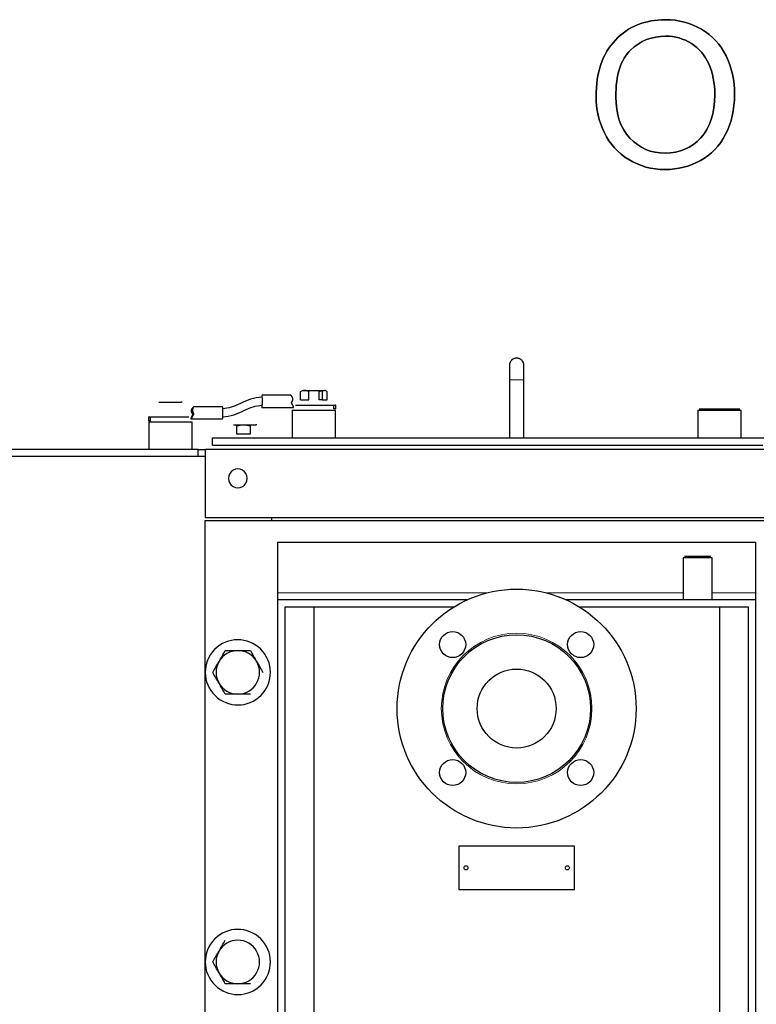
# Model space of a CAD drawing. Header units: inches. Extents: x 0 to 29700, y -16 to 21000.
# Tile 345 of 376: x 19961 to 20470, y 17010 to 17690. Entities that reach past the tile are written whole.
import ezdxf

# ---------------------------------------------------------------- set-up
doc = ezdxf.new("R2010")
doc.units = ezdxf.units.IN
doc.layers.add('1', color=7, linetype='Continuous', true_color=0xffffff)
doc.layers.add('254', color=7, linetype='Continuous', true_color=0xffffff)
doc.styles.add('latin_extended', font='simplex.shx')
doc.dimstyles.get("Standard").update_dxf_attribs({"dimtxt": 0.18, "dimasz": 0.18, "dimexe": 0.18, "dimexo": 0.0625, "dimgap": 0.09, "dimtad": 0, "dimtih": 1, "dimtoh": 1, "dimdec": 4, "dimzin": 0, "dimdsep": 46, "dimtxsty": 'Standard', "dimcen": 0.09, "dimadec": 0, "dimazin": 0, "dimtfac": 1, "dimtdec": 4, "dimtofl": 0, "dimtmove": 0, "dimatfit": 3, "dimfxl": 1, "dimtolj": 1, "dimtzin": 0, "dimarcsym": 0})

# ---------------------------------------------------------------- blocks, each defined once
blk = doc.blocks.new('_U5')
at = {"layer": '254', "color": 3, "linetype": 'Continuous', "lineweight": 13, "transparency": 16777216}
for p, q in [((27220.43, 17368.72), (27220.43, 13173.69)), ((18363.86, 15513.19), (18363.86, 13173.69)), ((18538.86, 13223.69), (27045.43, 13223.69))]:
    blk.add_line(p, q, dxfattribs=at)
at = {"layer": '254', "color": 3, "transparency": 16777216}
for points in [[(18538.86, 13252.86), (18538.86, 13194.52), (18363.86, 13223.69)], [(27045.43, 13194.52), (27045.43, 13252.86), (27220.43, 13223.69)]]:
    blk.add_solid(points, dxfattribs=at)
at = {"layer": 'Defpoints', "color": 0, "transparency": 16777216}
for p in [(27220.43, 17418.72), (18363.86, 15563.19), (27220.43, 13223.69)]:
    blk.add_point(p, dxfattribs=at)
at = {"layer": '254', "color": 2, "lineweight": 13, "transparency": 16777216, "insert": (22483.81, 13486.19), "char_height": 175, "attachment_point": 1, "style": 'latin_extended'}
blk.add_mtext('\\A1;8857', dxfattribs=at)

msp = doc.modelspace()

# ---------------------------------------------------------------- linework, layer by layer
at = {"layer": '1', "color": 2, "linetype": 'Continuous', "lineweight": 25}
for points, knots in [([(20372.557, 17676.393), (20363.636, 17666.998), (20359.184, 17654.002), (20359.184, 17628.625), (20361.103, 17620.285), (20368.736, 17604.557), (20374.354, 17598.362), (20389.173, 17589.266), (20397.583, 17586.978), (20415.695, 17586.978), (20423.779, 17589.05), (20438.791, 17597.27), (20444.577, 17603.324), (20452.763, 17619.339), (20454.81, 17628.42), (20454.81, 17648.553), (20452.865, 17657.507), (20445.078, 17673.286), (20439.461, 17679.431), (20424.634, 17688.276), (20416.309, 17690.457), (20392.978, 17690.457), (20381.466, 17685.775), (20372.557, 17676.393)], [0, 0, 0, 0, 0.1606588, 0.1606588, 0.2455678, 0.2455678, 0.3307008, 0.3307008, 0.4156206, 0.4156206, 0.4940791, 0.4940791, 0.57222, 0.57222, 0.6503609, 0.6503609, 0.7275151, 0.7275151, 0.8048708, 0.8048708, 0.8821095, 0.8821095, 1, 1, 1, 1]), ([(20382.541, 17608.723), (20376.068, 17615.655), (20372.819, 17625.146), (20372.819, 17652.237), (20376.196, 17662.982), (20389.691, 17675.863), (20397.762, 17679.073), (20413.725, 17679.073), (20419.686, 17677.41), (20430.277, 17670.707), (20434.293, 17666), (20439.814, 17653.884), (20441.175, 17646.763), (20441.175, 17625.76), (20437.951, 17615.808), (20425.085, 17601.814), (20416.897, 17598.31), (20397.148, 17598.31), (20389.038, 17601.764), (20382.541, 17608.723)], [0, 0, 0, 0, 0.0977135, 0.0977135, 0.2196999, 0.2196999, 0.3414556, 0.3414556, 0.4267178, 0.4267178, 0.5119801, 0.5119801, 0.5971071, 0.5971071, 0.7317576, 0.7317576, 0.8669212, 0.8669212, 1, 1, 1, 1])]:
    msp.add_open_spline(points, degree=3, knots=knots, dxfattribs=at)
at = {"layer": '254', "color": 2, "linetype": 'Continuous', "lineweight": 25}
for p, q in [((20128.499, 17429.694), (20128.49, 17429.692)), ((20148.421, 17431.194), (20128.497, 17431.194)), ((20128.497, 17431.194), (20128.497, 17431.194)), ((20128.78, 17429.694), (20128.497, 17429.694)), ((20155.202, 17427.994), (20155.202, 17433.679)), ((20156.36, 17434.394), (20158.012, 17434.394)), ((20158.012, 17434.394), (20165.403, 17434.394)), ((20160.823, 17427.994), (20160.823, 17433.679)), ((20165.403, 17434.394), (20171.751, 17434.394)), ((20167.898, 17427.994), (20167.898, 17433.679)), ((20169.982, 17433.679), (20169.982, 17427.994)), ((20172.36, 17434.394), (20171.751, 17434.394)), ((20173.519, 17427.994), (20173.519, 17433.679)), ((20057.36, 17426.394), (20059.012, 17426.394)), ((20059.012, 17426.394), (20066.403, 17426.394)), ((20066.403, 17426.394), (20072.751, 17426.394)), ((20073.36, 17426.394), (20072.751, 17426.394)), ((20101.223, 17423.194), (20081.3, 17423.194)), ((20128.497, 17424.194), (20128.78, 17424.194)), ((20128.497, 17422.694), (20150.392, 17422.694)), ((20151.665, 17424.194), (20153.147, 17424.194)), ((20153.147, 17424.194), (20178.484, 17424.194)), ((20155.202, 17427.994), (20160.823, 17427.994)), ((20169.982, 17427.994), (20167.898, 17427.994)), ((20169.982, 17427.994), (20173.519, 17427.994)), ((20178.062, 17421.694), (20178.062, 17424.194)), ((20178.484, 17424.194), (20179.395, 17424.194)), ((20179.395, 17424.194), (20179.395, 17421.694)), ((20179.497, 17424.194), (20179.395, 17424.194)), ((20179.497, 17421.694), (20179.497, 17424.194)), ((20050.223, 17416.194), (20050.223, 17413.694)), ((20050.223, 17416.194), (20051.659, 17416.194)), ((20051.659, 17413.694), (20051.659, 17416.194)), ((20051.659, 17416.194), (20052.718, 17416.194)), ((20052.718, 17416.194), (20078.056, 17416.194)), ((20080.183, 17416.194), (20080.466, 17416.194)), ((20149.36, 17420.694), (20149.36, 17401.694)), ((20149.36, 17420.694), (20179.36, 17420.694)), ((20179.395, 17421.694), (20178.062, 17421.694)), ((20179.36, 17401.694), (20179.36, 17420.694)), ((20179.497, 17421.694), (20179.395, 17421.694)), ((20429.36, 17420.694), (20429.36, 17401.694)), ((20429.36, 17420.694), (20459.36, 17420.694)), ((20430.36, 17421.694), (20458.36, 17421.694)), ((20459.36, 17401.694), (20459.36, 17420.694)), ((20050.223, 17413.694), (20051.659, 17413.694)), ((20050.36, 17412.694), (20050.36, 17393.694)), ((20050.36, 17412.694), (20080.36, 17412.694)), ((20079.329, 17414.694), (20101.223, 17414.694)), ((20080.36, 17393.694), (20080.36, 17412.694)), ((20108.86, 17410.594), (20110.512, 17410.594)), ((20108.86, 17410.594), (20110.512, 17410.594)), ((20108.86, 17410.594), (20110.512, 17410.594)), ((20108.86, 17410.594), (20110.512, 17410.594)), ((20108.86, 17410.594), (20110.512, 17410.594)), ((20110.512, 17410.594), (20117.903, 17410.594)), ((20111.239, 17404.194), (20111.239, 17409.879)), ((20117.903, 17410.594), (20124.251, 17410.594)), ((20120.398, 17409.879), (20120.398, 17404.194)), ((20124.86, 17410.594), (20124.251, 17410.594)), ((20094.36, 17401.694), (20514.36, 17401.694)), ((20094.36, 17396.694), (20094.36, 17401.694)), ((20120.398, 17404.194), (20111.239, 17404.194)), ((20094.36, 17396.694), (20134.36, 17396.694)), ((20134.36, 17396.694), (20474.36, 17396.694)), ((20084.36, 17393.694), (19231.36, 17393.694)), ((20084.36, 17388.694), (19231.36, 17388.694)), ((20084.36, 17388.694), (20084.36, 17393.694)), ((20084.36, 17393.694), (20089.361, 17393.694)), ((20089.361, 17388.694), (20084.36, 17388.694)), ((20519.36, 17393.694), (20089.36, 17393.694)), ((20089.36, 17393.694), (20089.36, 17346.694)), ((20089.36, 17346.694), (20519.36, 17346.694)), ((20089.36, 16583.521), (20089.36, 17344.694)), ((20089.36, 17344.694), (20519.36, 17344.694)), ((20135.36, 17344.686), (20135.36, 17346.689)), ((20139.36, 17329.694), (20469.36, 17329.694)), ((20139.36, 17294.694), (20139.36, 17329.694)), ((20469.36, 17329.694), (20469.36, 17294.694)), ((20419.36, 17318.694), (20419.36, 17289.694)), ((20439.36, 17318.694), (20419.36, 17318.694)), ((20438.36, 17319.694), (20420.36, 17319.694)), ((20439.36, 17289.694), (20439.36, 17318.694)), ((20139.36, 17289.694), (20139.36, 17294.694)), ((20469.36, 17294.694), (20469.36, 17289.694)), ((20139.36, 16602.348), (20139.36, 17289.694)), ((20269.994, 17289.694), (20139.36, 17289.694)), ((20469.36, 17289.694), (20338.727, 17289.694)), ((20469.36, 17289.694), (20469.36, 16589.694)), ((20144.36, 17284.694), (20144.36, 16602.348)), ((20260.7, 17284.694), (20144.36, 17284.694)), ((20164.36, 17284.694), (20164.36, 16606.348)), ((20464.36, 17284.694), (20348.02, 17284.694)), ((20444.36, 17284.694), (20444.36, 16594.694)), ((20464.36, 16594.694), (20464.36, 17284.694)), ((20344.36, 17119.694), (20264.36, 17119.694)), ((20264.36, 17119.694), (20264.36, 17089.694)), ((20344.36, 17089.694), (20344.36, 17119.694)), ((20264.36, 17089.694), (20344.36, 17089.694))]:
    msp.add_line(p, q, dxfattribs=at)
at = {"layer": '254', "color": 110, "linetype": 'Continuous', "lineweight": 13}
for p, q in [((20284.21, 17294.694), (20139.36, 17294.694)), ((20419.36, 17294.694), (20324.511, 17294.694)), ((20469.36, 17294.694), (20439.356, 17294.694))]:
    msp.add_line(p, q, dxfattribs=at)
at = {"layer": '254', "color": 2, "linetype": 'Continuous', "lineweight": 25}
for centre, radius in [((20304.36, 17214.694), 82.5), ((20260.166, 17258.888), 9), ((20304.36, 17214.694), 51), ((20348.555, 17258.888), 9), ((20304.36, 17214.694), 27.25), ((20260.166, 17170.499), 9), ((20348.555, 17170.499), 9), ((20269.36, 17104.694), 1.4), ((20339.36, 17104.694), 1.4)]:
    msp.add_circle(centre, radius, dxfattribs=at)
at = {"layer": '254', "color": 110, "linetype": 'Continuous', "lineweight": 13}
msp.add_circle((20304.36, 17214.694), 52, dxfattribs=at)
at = {"layer": '254', "color": 2, "linetype": 'Continuous', "lineweight": 25}
for centre, radius, start, end in [((20111.86, 17373.694), 6.5, 150, 210), ((20111.86, 17373.694), 6.5, 90, 150), ((20111.86, 17373.694), 6.5, 30, 90), ((20111.86, 17373.694), 6.5, 330, 30), ((20111.86, 17373.694), 6.5, 210, 270), ((20111.86, 17373.694), 6.5, 270, 330), ((20111.86, 17239.694), 22.5, 309.645331, 129.645331), ((20111.86, 17239.694), 22.5, 129.645331, 309.645331), ((20111.86, 17239.694), 15, 90, 150), ((20111.86, 17239.694), 15, 30, 90), ((20111.86, 17239.694), 15, 150, 210), ((20111.86, 17239.694), 15, 330, 30), ((20111.86, 17239.694), 15, 210, 270), ((20111.86, 17239.694), 15, 270, 330), ((20111.86, 17039.694), 22.5, 309.645331, 129.645331), ((20111.86, 17039.694), 22.5, 129.645331, 309.645331), ((20111.86, 17039.694), 15, 90, 150), ((20111.86, 17039.694), 15, 30, 90), ((20111.86, 17039.694), 15, 150, 210), ((20111.86, 17039.694), 15, 330, 30), ((20111.86, 17039.694), 15, 210, 270), ((20111.86, 17039.694), 15, 270, 330)]:
    msp.add_arc(centre, radius, start, end, dxfattribs=at)
for centre, major_axis, ratio, start_param, end_param in [((20128.497, 17426.944), (0, 4.25), 0.0871557, 4.712389, 6.2831853), ((20150.841, 17426.944), (-2.432, 4.247), 0.0657324, 5.4368828, 6.245569), ((20078.88, 17418.944), (2.432, 4.247), 0.0657324, 5.5121154, 7.1294878), ((20101.223, 17418.944), (0, -4.25), 0.0871557, 0, 3.1415927), ((20128.497, 17426.944), (0, 4.25), 0.0871557, 3.1414945, 4.712389), ((20128.497, 17426.944), (0, -2.75), 0.0871557, 6.283184, 7.1163851), ((20147.972, 17426.944), (-2.432, 4.247), 0.0657324, 3.1039764, 4.4305956), ((20081.749, 17418.944), (2.432, 4.247), 0.0657324, 1.8525897, 4.5058282), ((20081.749, 17418.944), (1.573, 2.748), 0.0657324, 1.8993776, 4.4590403), ((20085.049, 17418.944), (-3.906, 3.424), 0.6445069, 0.1746929, 1.1809801), ((20081.3, 17418.944), (0, -2.75), 0.0871557, 4.7947093, 5.0033539)]:
    msp.add_ellipse(centre, major_axis=major_axis, ratio=ratio, start_param=start_param, end_param=end_param, dxfattribs=at)
at = {"layer": '254', "color": 110, "linetype": 'Continuous', "lineweight": 13}
for start_param, end_param in [(1.5707963, 3.1370766), (0.8331998, 1.4271723)]:
    msp.add_ellipse((20128.497, 17426.944), major_axis=(0, -2.75), ratio=0.0871557, start_param=start_param, end_param=end_param, dxfattribs=at)
at = {"layer": '254', "color": 2, "linetype": 'Continuous', "lineweight": 25}
for points, knots in [([(20431.3, 17593.168), (20438.791, 17597.27), (20444.577, 17603.324), (20452.763, 17619.339), (20454.81, 17628.42), (20454.81, 17648.553), (20452.865, 17657.507), (20445.078, 17673.286), (20439.461, 17679.431), (20424.634, 17688.276), (20416.309, 17690.457), (20392.978, 17690.457), (20381.466, 17685.775), (20372.564, 17676.387)], [0, 0, 0, 0, 0.1544527, 0.1544527, 0.3089055, 0.3089055, 0.461408, 0.461408, 0.6143089, 0.6143089, 0.7669783, 0.7669783, 1, 1, 1, 1]), ([(20372.564, 17676.387), (20363.636, 17666.998), (20359.184, 17654.002), (20359.184, 17628.625), (20361.103, 17620.285), (20368.736, 17604.557), (20374.354, 17598.362), (20389.173, 17589.266), (20397.583, 17586.978), (20415.695, 17586.978), (20423.779, 17589.05), (20431.3, 17593.168)], [0, 0, 0, 0, 0.3251681, 0.3251681, 0.4970212, 0.4970212, 0.6693276, 0.6693276, 0.8412025, 0.8412025, 1, 1, 1, 1]), ([(20382.541, 17608.722), (20376.068, 17615.655), (20372.819, 17625.146), (20372.819, 17652.237), (20376.196, 17662.982), (20389.691, 17675.863), (20397.762, 17679.073), (20413.725, 17679.073), (20419.686, 17677.41), (20430.277, 17670.707), (20434.293, 17666), (20437.056, 17659.937)], [0, 0, 0, 0, 0.1908542, 0.1908542, 0.429118, 0.429118, 0.6669315, 0.6669315, 0.8334657, 0.8334657, 1, 1, 1, 1]), ([(20437.056, 17659.937), (20439.814, 17653.884), (20441.175, 17646.763), (20441.175, 17625.76), (20437.951, 17615.808), (20425.085, 17601.814), (20416.897, 17598.31), (20397.148, 17598.31), (20389.038, 17601.764), (20382.541, 17608.722)], [0, 0, 0, 0, 0.1744334, 0.1744334, 0.4503454, 0.4503454, 0.7273087, 0.7273087, 1, 1, 1, 1]), ([(20309.36, 17451.694), (20309.363, 17451.841), (20309.349, 17452.118), (20309.28, 17452.643), (20309.099, 17453.392), (20308.606, 17454.469), (20307.614, 17455.623), (20306.406, 17456.28), (20305.752, 17456.504), (20305.274, 17456.617), (20304.793, 17456.682), (20304.114, 17456.708), (20302.728, 17456.538), (20300.985, 17455.606), (20299.863, 17454.096), (20299.474, 17452.876), (20299.374, 17452.152), (20299.359, 17451.833), (20299.36, 17451.694)], [0, 0, 0, 0, 0.0740467, 0.1277301, 0.2138332, 0.3371183, 0.4325378, 0.4653028, 0.4790842, 0.4918909, 0.5045267, 0.5178335, 0.5505645, 0.650407, 0.8000515, 0.9058459, 0.9573812, 1, 1, 1, 1]), ([(20299.36, 17451.694), (20299.36, 17451.681), (20299.36, 17451.325), (20299.36, 17450.113), (20299.36, 17448.815), (20299.36, 17447.218), (20299.36, 17444.875), (20299.36, 17442.997), (20299.36, 17441.694)], [0, 0, 0, 0, 0.239482, 0.3683818, 0.4999977, 0.6316542, 0.7605483, 1, 1, 1, 1]), ([(20309.36, 17441.694), (20309.36, 17442.997), (20309.36, 17444.875), (20309.36, 17447.218), (20309.36, 17448.815), (20309.36, 17450.113), (20309.36, 17451.325), (20309.36, 17451.681), (20309.36, 17451.694)], [0, 0, 0, 0, 0.2394517, 0.3683458, 0.5000023, 0.6316182, 0.760518, 1, 1, 1, 1]), ([(20128.499, 17429.694), (20125.805, 17429.513), (20120.714, 17428.687), (20113.898, 17425.541), (20107.638, 17422.579), (20103.318, 17421.864), (20101.225, 17421.694)], [0, 0, 0, 0, 0.278773, 0.5408475, 0.7826739, 1, 1, 1, 1]), ([(20149.505, 17426.944), (20149.509, 17426.953), (20149.517, 17426.972), (20149.529, 17427.001), (20149.541, 17427.029), (20149.552, 17427.057), (20149.563, 17427.086), (20149.575, 17427.114), (20149.585, 17427.142), (20149.596, 17427.171), (20149.607, 17427.199), (20149.617, 17427.227), (20149.627, 17427.256), (20149.636, 17427.284), (20149.646, 17427.312), (20149.655, 17427.34), (20149.664, 17427.368), (20149.673, 17427.396), (20149.682, 17427.425), (20149.69, 17427.453), (20149.698, 17427.481), (20149.706, 17427.508), (20149.714, 17427.536), (20149.722, 17427.564), (20149.729, 17427.592), (20149.736, 17427.62), (20149.743, 17427.648), (20149.749, 17427.675), (20149.756, 17427.703), (20149.762, 17427.731), (20149.768, 17427.758), (20149.774, 17427.786), (20149.779, 17427.813), (20149.784, 17427.841), (20149.789, 17427.868), (20149.794, 17427.895), (20149.799, 17427.922), (20149.803, 17427.95), (20149.807, 17427.977), (20149.811, 17428.004), (20149.815, 17428.031), (20149.818, 17428.058), (20149.822, 17428.085), (20149.825, 17428.111), (20149.827, 17428.138), (20149.83, 17428.165), (20149.832, 17428.191), (20149.835, 17428.218), (20149.836, 17428.245), (20149.838, 17428.271), (20149.84, 17428.297), (20149.841, 17428.324), (20149.842, 17428.35), (20149.843, 17428.376), (20149.843, 17428.402), (20149.844, 17428.428), (20149.844, 17428.454), (20149.844, 17428.48), (20149.843, 17428.505), (20149.843, 17428.539), (20149.841, 17428.582), (20149.839, 17428.632), (20149.835, 17428.683), (20149.831, 17428.733), (20149.826, 17428.783), (20149.82, 17428.832), (20149.813, 17428.881), (20149.805, 17428.93), (20149.796, 17428.979), (20149.786, 17429.028), (20149.776, 17429.076), (20149.765, 17429.123), (20149.752, 17429.171), (20149.739, 17429.218), (20149.725, 17429.265), (20149.71, 17429.311), (20149.695, 17429.357), (20149.678, 17429.403), (20149.661, 17429.448), (20149.642, 17429.493), (20149.623, 17429.538), (20149.603, 17429.582), (20149.582, 17429.625), (20149.56, 17429.669), (20149.538, 17429.711), (20149.514, 17429.754), (20149.49, 17429.796), (20149.464, 17429.837), (20149.447, 17429.864), (20149.438, 17429.878)], [0, 0, 0, 0, 0.0092933, 0.0185579, 0.0277942, 0.0370025, 0.0461831, 0.0553365, 0.0644629, 0.0735627, 0.0826363, 0.0916841, 0.1007063, 0.1097033, 0.1186756, 0.1276235, 0.1365474, 0.1454476, 0.1543245, 0.1631786, 0.1720102, 0.1808196, 0.1896073, 0.1983737, 0.2071192, 0.2158442, 0.224549, 0.2332342, 0.2419, 0.250547, 0.2591754, 0.2677859, 0.2763787, 0.2849542, 0.293513, 0.3020555, 0.310582, 0.319093, 0.327589, 0.3360704, 0.3445376, 0.352991, 0.3614312, 0.3698585, 0.3782734, 0.3866764, 0.3950679, 0.4034483, 0.4118182, 0.420178, 0.428528, 0.4368689, 0.4452011, 0.453525, 0.461841, 0.4701497, 0.4784516, 0.486747, 0.4950366, 0.5033206, 0.5197676, 0.5362316, 0.5527162, 0.5692251, 0.5857618, 0.6023301, 0.6189335, 0.6355757, 0.6522601, 0.6689902, 0.6857697, 0.7026019, 0.7194903, 0.7364383, 0.7534492, 0.7705264, 0.7876731, 0.8048927, 0.8221883, 0.8395631, 0.8570202, 0.8745627, 0.8921936, 0.9099159, 0.9277326, 0.9456465, 0.9636605, 0.9817774, 1, 1, 1, 1]), ([(20101.222, 17416.194), (20103.916, 17416.374), (20109.007, 17417.2), (20115.823, 17420.346), (20122.082, 17423.308), (20126.403, 17424.024), (20128.496, 17424.194)], [0, 0, 0, 0, 0.2787755, 0.5408475, 0.7826714, 1, 1, 1, 1]), ([(20148.917, 17425.916), (20148.924, 17425.926), (20148.937, 17425.946), (20148.958, 17425.975), (20148.979, 17426.004), (20148.999, 17426.034), (20149.019, 17426.063), (20149.039, 17426.093), (20149.058, 17426.122), (20149.077, 17426.152), (20149.096, 17426.181), (20149.115, 17426.211), (20149.134, 17426.24), (20149.152, 17426.27), (20149.17, 17426.299), (20149.188, 17426.329), (20149.205, 17426.358), (20149.222, 17426.388), (20149.239, 17426.417), (20149.256, 17426.447), (20149.273, 17426.476), (20149.289, 17426.505), (20149.305, 17426.535), (20149.321, 17426.564), (20149.337, 17426.593), (20149.352, 17426.623), (20149.367, 17426.652), (20149.382, 17426.681), (20149.397, 17426.711), (20149.411, 17426.74), (20149.425, 17426.769), (20149.439, 17426.798), (20149.453, 17426.827), (20149.466, 17426.856), (20149.479, 17426.886), (20149.492, 17426.915), (20149.5, 17426.934), (20149.505, 17426.944)], [0, 0, 0, 0, 0.0306933, 0.0612539, 0.0916824, 0.1219795, 0.1521459, 0.1821822, 0.2120892, 0.2418674, 0.2715176, 0.3010405, 0.3304368, 0.3597073, 0.3888526, 0.4178736, 0.4467709, 0.4755453, 0.5041976, 0.5327286, 0.5611391, 0.5894298, 0.6176016, 0.6456553, 0.6735917, 0.7014118, 0.7291162, 0.756706, 0.7841819, 0.8115448, 0.8387958, 0.8659356, 0.8929651, 0.9198854, 0.9466973, 0.9734019, 1, 1, 1, 1]), ([(20080.216, 17418.944), (20080.212, 17418.953), (20080.204, 17418.972), (20080.192, 17419.001), (20080.18, 17419.029), (20080.169, 17419.057), (20080.157, 17419.086), (20080.146, 17419.114), (20080.135, 17419.142), (20080.125, 17419.171), (20080.114, 17419.199), (20080.104, 17419.227), (20080.094, 17419.256), (20080.084, 17419.284), (20080.075, 17419.312), (20080.066, 17419.34), (20080.057, 17419.368), (20080.048, 17419.396), (20080.039, 17419.425), (20080.031, 17419.453), (20080.022, 17419.481), (20080.015, 17419.508), (20080.007, 17419.536), (20079.999, 17419.564), (20079.992, 17419.592), (20079.985, 17419.62), (20079.978, 17419.648), (20079.972, 17419.675), (20079.965, 17419.703), (20079.959, 17419.731), (20079.953, 17419.758), (20079.947, 17419.786), (20079.942, 17419.813), (20079.937, 17419.841), (20079.932, 17419.868), (20079.927, 17419.895), (20079.922, 17419.922), (20079.918, 17419.95), (20079.914, 17419.977), (20079.91, 17420.004), (20079.906, 17420.031), (20079.903, 17420.058), (20079.899, 17420.085), (20079.896, 17420.111), (20079.893, 17420.138), (20079.891, 17420.165), (20079.888, 17420.191), (20079.886, 17420.218), (20079.884, 17420.245), (20079.883, 17420.271), (20079.881, 17420.297), (20079.88, 17420.324), (20079.879, 17420.35), (20079.878, 17420.376), (20079.878, 17420.402), (20079.877, 17420.428), (20079.877, 17420.454), (20079.877, 17420.48), (20079.877, 17420.505), (20079.878, 17420.539), (20079.88, 17420.582), (20079.882, 17420.632), (20079.886, 17420.683), (20079.89, 17420.733), (20079.895, 17420.783), (20079.901, 17420.832), (20079.908, 17420.881), (20079.916, 17420.93), (20079.925, 17420.979), (20079.934, 17421.028), (20079.945, 17421.076), (20079.956, 17421.123), (20079.969, 17421.171), (20079.982, 17421.218), (20079.996, 17421.265), (20080.01, 17421.311), (20080.026, 17421.357), (20080.043, 17421.403), (20080.06, 17421.448), (20080.078, 17421.493), (20080.098, 17421.538), (20080.118, 17421.582), (20080.139, 17421.625), (20080.161, 17421.669), (20080.183, 17421.711), (20080.207, 17421.754), (20080.231, 17421.796), (20080.256, 17421.837), (20080.274, 17421.864), (20080.283, 17421.878)], [0, 0, 0, 0, 0.0092933, 0.0185579, 0.0277942, 0.0370025, 0.0461831, 0.0553365, 0.0644629, 0.0735627, 0.0826363, 0.0916841, 0.1007063, 0.1097033, 0.1186756, 0.1276235, 0.1365474, 0.1454476, 0.1543245, 0.1631786, 0.1720101, 0.1808196, 0.1896073, 0.1983737, 0.2071192, 0.2158442, 0.224549, 0.2332342, 0.2419, 0.250547, 0.2591754, 0.2677859, 0.2763787, 0.2849542, 0.293513, 0.3020555, 0.310582, 0.319093, 0.327589, 0.3360704, 0.3445376, 0.352991, 0.3614312, 0.3698585, 0.3782734, 0.3866764, 0.3950679, 0.4034483, 0.4118182, 0.420178, 0.428528, 0.4368689, 0.4452011, 0.453525, 0.461841, 0.4701497, 0.4784516, 0.486747, 0.4950366, 0.5033206, 0.5197676, 0.5362316, 0.5527162, 0.5692251, 0.5857618, 0.6023301, 0.6189335, 0.6355757, 0.6522601, 0.6689902, 0.6857697, 0.7026019, 0.7194903, 0.7364383, 0.7534492, 0.7705264, 0.7876731, 0.8048927, 0.8221883, 0.8395631, 0.8570202, 0.8745627, 0.8921936, 0.9099159, 0.9277326, 0.9456465, 0.9636605, 0.9817774, 1, 1, 1, 1]), ([(20080.804, 17417.916), (20080.797, 17417.926), (20080.783, 17417.946), (20080.763, 17417.975), (20080.742, 17418.004), (20080.722, 17418.034), (20080.702, 17418.063), (20080.682, 17418.093), (20080.663, 17418.122), (20080.644, 17418.152), (20080.625, 17418.181), (20080.606, 17418.211), (20080.587, 17418.24), (20080.569, 17418.27), (20080.551, 17418.299), (20080.533, 17418.329), (20080.516, 17418.358), (20080.498, 17418.388), (20080.481, 17418.417), (20080.465, 17418.447), (20080.448, 17418.476), (20080.432, 17418.505), (20080.416, 17418.535), (20080.4, 17418.564), (20080.384, 17418.593), (20080.369, 17418.623), (20080.354, 17418.652), (20080.339, 17418.681), (20080.324, 17418.711), (20080.31, 17418.74), (20080.296, 17418.769), (20080.282, 17418.798), (20080.268, 17418.827), (20080.255, 17418.856), (20080.242, 17418.886), (20080.229, 17418.915), (20080.22, 17418.934), (20080.216, 17418.944)], [0, 0, 0, 0, 0.0306933, 0.0612539, 0.0916824, 0.1219795, 0.1521459, 0.1821822, 0.2120892, 0.2418674, 0.2715176, 0.3010405, 0.3304368, 0.3597073, 0.3888526, 0.4178736, 0.4467709, 0.4755453, 0.5041976, 0.5327286, 0.5611391, 0.5894298, 0.6176016, 0.6456553, 0.6735917, 0.7014118, 0.7291162, 0.756706, 0.7841819, 0.8115448, 0.8387958, 0.8659356, 0.8929651, 0.9198854, 0.9466973, 0.9734019, 1, 1, 1, 1])]:
    msp.add_open_spline(points, degree=3, knots=knots, dxfattribs=at)
at = {"layer": '254', "color": 110, "linetype": 'Continuous', "lineweight": 13}
for points, weights, knots in [([(20309.36, 17451.694), (20309.36, 17453.461), (20308.477, 17455.81), (20306.128, 17456.694), (20302.593, 17456.694), (20300.244, 17455.81), (20299.36, 17453.461), (20299.36, 17451.694)], [1.01661171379, 1.01661171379, 0.958470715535, 1.01661171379, 1.01661171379, 0.958470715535, 1.01661171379, 1.01661171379], [0, 0, 0, 0, 0, 0.5, 0.5, 0.5, 1, 1, 1, 1, 1]), ([(20309.361, 17441.693), (20309.361, 17441.694), (20309.361, 17441.694), (20309.361, 17441.694), (20309.36, 17441.694), (20308.477, 17441.694), (20306.128, 17441.694), (20302.594, 17441.694), (20300.249, 17441.694), (20299.363, 17441.694), (20299.36, 17441.693)], [1.01661170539, 1.01661170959, 1.01661171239, 1.01661171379, 1.01661171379, 0.958470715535, 1.01661171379, 1.01661171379, 0.958588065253, 1.01643595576, 1.01661135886], [0, 0, 0, 0, 0, 0.0000776, 0.0000776, 0.0000776, 0.5002913, 0.5002913, 0.5002913, 1, 1, 1, 1, 1])]:
    msp.add_rational_spline(points, weights, degree=4, knots=knots, dxfattribs=at)
at = {"layer": '254', "color": 2, "linetype": 'Continuous', "lineweight": 25}
for points, degree in [([(20299.36, 17441.694), (20299.36, 17401.694)], 1), ([(20309.36, 17401.694), (20309.36, 17421.694), (20309.36, 17441.694)], 2), ([(20155.202, 17433.679), (20155.774, 17434.11), (20156.371, 17434.394), (20156.97, 17434.394)], 3), ([(20158.012, 17434.394), (20157.058, 17434.394), (20156.119, 17434.114), (20155.202, 17433.679)], 3), ([(20160.823, 17433.679), (20159.904, 17434.115), (20158.97, 17434.394), (20158.012, 17434.394)], 3), ([(20167.898, 17433.679), (20168.817, 17434.115), (20169.751, 17434.394), (20170.708, 17434.394)], 3), ([(20171.751, 17434.394), (20171.152, 17434.394), (20170.554, 17434.11), (20169.982, 17433.679)], 3), ([(20170.708, 17434.394), (20170.924, 17434.394), (20171.138, 17434.379), (20171.352, 17434.352)], 3), ([(20173.519, 17433.679), (20172.943, 17434.113), (20172.349, 17434.394), (20171.751, 17434.394)], 3), ([(20111.239, 17409.879), (20112.737, 17410.315), (20114.258, 17410.594), (20115.818, 17410.594)], 3), ([(20115.818, 17410.594), (20117.373, 17410.594), (20118.903, 17410.314), (20120.398, 17409.879)], 3), ([(20098.87, 17247.194), (20100.34, 17249.74), (20101.787, 17252.246), (20103.2, 17254.694)], 3), ([(20103.2, 17254.694), (20106.002, 17254.694), (20108.926, 17254.694), (20111.86, 17254.694)], 3), ([(20111.86, 17254.694), (20114.792, 17254.694), (20117.699, 17254.694), (20120.521, 17254.694)], 3), ([(20120.521, 17254.694), (20121.937, 17252.24), (20123.375, 17249.749), (20124.851, 17247.194)], 3), ([(20094.54, 17239.694), (20095.957, 17242.147), (20097.395, 17244.638), (20098.87, 17247.194)], 3), ([(20124.851, 17247.194), (20126.321, 17244.648), (20127.768, 17242.141), (20129.181, 17239.694)], 3), ([(20098.87, 17232.194), (20097.4, 17234.74), (20095.953, 17237.246), (20094.54, 17239.694)], 3), ([(20103.2, 17224.694), (20101.783, 17227.147), (20100.345, 17229.638), (20098.87, 17232.194)], 3), ([(20111.86, 17224.694), (20108.926, 17224.694), (20106.002, 17224.694), (20103.2, 17224.694)], 3), ([(20120.521, 17224.694), (20117.699, 17224.694), (20114.792, 17224.694), (20111.86, 17224.694)], 3), ([(20098.87, 17047.194), (20100.34, 17049.74), (20101.787, 17052.246), (20103.2, 17054.694)], 3), ([(20094.54, 17039.694), (20095.957, 17042.147), (20097.395, 17044.638), (20098.87, 17047.194)], 3), ([(20098.87, 17032.194), (20097.4, 17034.74), (20095.953, 17037.246), (20094.54, 17039.694)], 3), ([(20103.2, 17024.694), (20101.783, 17027.147), (20100.345, 17029.638), (20098.87, 17032.194)], 3), ([(20111.86, 17024.694), (20108.926, 17024.694), (20106.002, 17024.694), (20103.2, 17024.694)], 3), ([(20120.521, 17024.694), (20117.699, 17024.694), (20114.792, 17024.694), (20111.86, 17024.694)], 3)]:
    msp.add_open_spline(points, degree=degree, dxfattribs=at)
at = {"layer": '254', "color": 110, "linetype": 'Continuous', "lineweight": 13}
msp.add_rational_spline([(20128.735, 17426.55), (20128.736, 17426.645), (20128.737, 17426.743), (20128.737, 17426.842), (20128.737, 17426.944)], [1.01661171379, 1.01661171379, 1.01604430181, 1.01507763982, 1.01384666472], degree=4, dxfattribs=at)

# ---------------------------------------------------------------- dimensions: what is measured, and where the dimension line sits
at = {"layer": '254', "color": 2, "linetype": 'Continuous', "lineweight": 13}
dim = msp.add_linear_dim(base=(27220.427, 13223.692), p1=(18363.86, 15563.186), p2=(27220.427, 17418.716), dimstyle='Standard', override={"dimscale": 50, "dimtxt": 3.5, "dimasz": 3.5, "dimexe": 1, "dimexo": 1, "dimgap": 1.75, "dimtad": 1, "dimtih": 1, "dimtoh": 0, "dimdec": 0, "dimlfac": 1, "dimzin": 8, "dimdsep": 46, "dimlunit": 2, "dimtxsty": 'latin_extended', "dimsah": 1, "dimse1": 0, "dimse2": 0, "dimsd1": 0, "dimsd2": 0, "dimclrd": 3, "dimclre": 3, "dimclrt": 2, "dimtol": 0, "dimtm": -0.1, "dimtfac": 0.714286, "dimtdec": 3, "dimtofl": 1, "dimtmove": 0, "dimtzin": 8, "dimlwd": 13, "dimlwe": 13}, dxfattribs=at)
dim.commit()
dim.dimension.update_dxf_attribs({"geometry": '_U5', "text_midpoint": (22792.144, 13223.692), "dimtype": 160})

doc.saveas('drawing.dxf')
